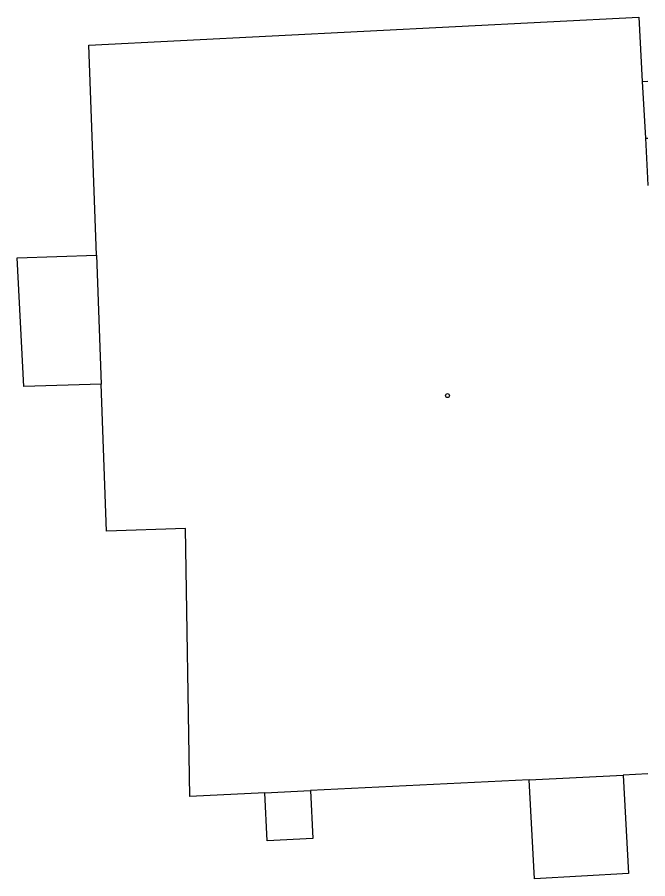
# Model space of a CAD drawing. Extents: x -736391 to -735925, y -1118983 to -1118246.
# Drawn here: x -735955.89 to -735927.65, y -1118654.76 to -1118616.19 of the extents above; entities that cross this region are included whole.
import ezdxf

# ---------------------------------------------------------------- set-up
doc = ezdxf.new("R2010")
doc.units = 0
doc.layers.add('Stavební objekty', color=7, linetype='Continuous')
doc.layers.add('Značky druhů budov', color=7, linetype='Continuous')

msp = doc.modelspace()

# ---------------------------------------------------------------- linework, layer by layer
at = {"layer": 'Stavební objekty'}
for points in [[(-735952.68, -1118617.44), (-735928.05, -1118616.19), (-735927.9, -1118619.07)], [(-735952.34, -1118626.84), (-735952.68, -1118617.44)], [(-735927.9, -1118619.07), (-735927.653, -1118619.057)], [(-735927.9, -1118619.07), (-735927.76, -1118621.61)], [(-735927.76, -1118621.61), (-735927.653, -1118621.604)], [(-735927.76, -1118621.61), (-735927.67, -1118623.4)], [(-735927.653, -1118623.399), (-735927.67, -1118623.4)], [(-735927.67, -1118623.4), (-735927.653, -1118623.72)], [(-735952.13, -1118632.61), (-735955.59, -1118632.72), (-735955.89, -1118626.96), (-735952.34, -1118626.84)], [(-735952.34, -1118626.84), (-735952.13, -1118632.61)], [(-735944.8, -1118650.91), (-735948.16, -1118651.08), (-735948.35, -1118639.08), (-735951.89, -1118639.2), (-735952.13, -1118632.61)], [(-735932.96, -1118650.33), (-735942.76, -1118650.81)], [(-735928.76, -1118650.12), (-735928.52, -1118654.53), (-735932.73, -1118654.76), (-735932.96, -1118650.33)], [(-735932.96, -1118650.33), (-735928.76, -1118650.12)], [(-735927.653, -1118650.066), (-735928.76, -1118650.12)], [(-735942.76, -1118650.81), (-735942.65, -1118652.96), (-735944.7, -1118653.06), (-735944.8, -1118650.91)], [(-735944.8, -1118650.91), (-735942.76, -1118650.81)]]:
    msp.add_lwpolyline(points, dxfattribs=at)
at = {"layer": 'Značky druhů budov'}
msp.add_circle((-735936.62, -1118633.13), 0.0875, dxfattribs=at)

doc.saveas('drawing.dxf')
